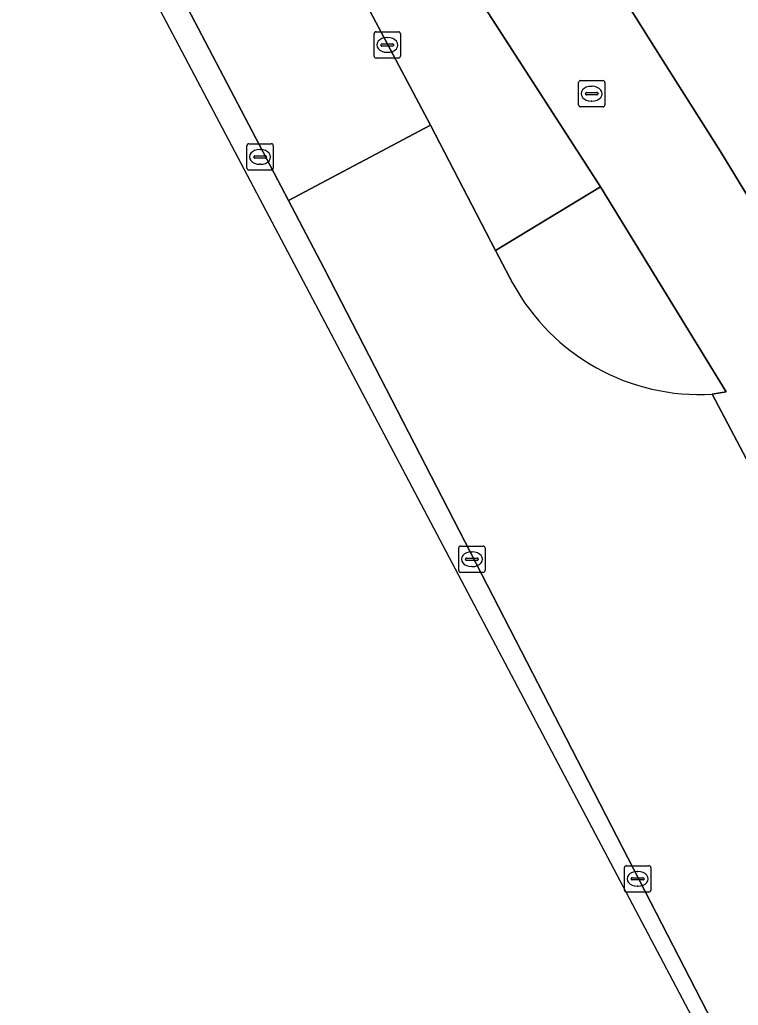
# Model space of a CAD drawing. Extents: x 158793 to 159888, y 384317 to 385256.
# Drawn here: x 159438.5 to 159465.77, y 384366.21 to 384403.59 of the extents above; entities that cross this region are included whole.
import ezdxf

# ---------------------------------------------------------------- set-up
doc = ezdxf.new("R2010")
doc.units = 0
for name, color, linetype in [('IMGEO_Berm_groen', 7, 'Continuous'), ('IMGEO_Fietspad_gesloten', 7, 'Continuous'), ('IMGEO_Groenvoorziening', 7, 'Continuous'), ('IMGEO_Kolk', 7, 'Continuous'), ('IMGEO_Parkeervlak_open', 7, 'Continuous'), ('IMGEO_Rijbaan_lokaal_gesloten', 7, 'Continuous'), ('IMGEO_Rijbaan_lokaal_open', 7, 'Continuous'), ('IMGEO_Rioolput', 7, 'Continuous'), ('IMGEO_Voetpad_open', 7, 'Continuous')]:
    doc.layers.add(name, color=color, linetype=linetype)

msp = doc.modelspace()

# ---------------------------------------------------------------- linework, layer by layer
at = {"layer": 'IMGEO_Berm_groen'}
msp.add_lwpolyline([(159450.045, 384407.224), (159454.096, 384399.591), (159456.563, 384394.836), (159460.541, 384397.251), (159452.555, 384409.647), (159449.845, 384413.844), (159434.733, 384436.296), (159432.77, 384439.228), (159374.216, 384526.69)], dxfattribs=at)
at = {"layer": 'IMGEO_Fietspad_gesloten'}
for points in [[(159378.037, 384529.43), (159371.821, 384537.955), (159369.049, 384534.578), (159374.198, 384526.717), (159374.216, 384526.69), (159432.77, 384439.228), (159434.733, 384436.296), (159449.845, 384413.844), (159452.555, 384409.647), (159460.541, 384397.251), (159465.319, 384389.473), (159464.78, 384389.39), (159472.23, 384375.294)], [(159472.508, 384376.029), (159475.957, 384380.151), (159473.603, 384384.561), (159472.167, 384387.223), (159469.934, 384391.357), (159469.525, 384391.133), (159468.285, 384393.358), (159465.093, 384398.594), (159462.915, 384402.049), (159460.258, 384406.277), (159456.519, 384412.106), (159456.136, 384412.695), (159453.872, 384416.179), (159378.037, 384529.43)]]:
    msp.add_lwpolyline(points, dxfattribs=at)
at = {"layer": 'IMGEO_Groenvoorziening'}
msp.add_lwpolyline([(159371.821, 384537.955), (159378.037, 384529.43), (159453.872, 384416.179), (159456.136, 384412.695), (159456.519, 384412.106), (159460.258, 384406.277), (159462.915, 384402.049), (159465.093, 384398.594), (159468.285, 384393.358), (159471.833, 384395.142), (159472.516, 384393.843), (159473.949, 384394.573)], dxfattribs=at)
at = {"layer": 'IMGEO_Kolk'}
for p, q in [((159451.952, 384402.208), (159451.952, 384403.06)), ((159452.027, 384403.134), (159452.879, 384403.134)), ((159452.44, 384402.914), (159452.465, 384402.914)), ((159452.953, 384403.06), (159452.953, 384402.208)), ((159452.211, 384402.628), (159452.211, 384402.64)), ((159452.649, 384402.591), (159452.251, 384402.591)), ((159452.254, 384402.677), (159452.652, 384402.677)), ((159452.695, 384402.64), (159452.695, 384402.628)), ((159452.463, 384402.354), (159452.438, 384402.354)), ((159452.879, 384402.134), (159452.027, 384402.134)), ((159447.124, 384397.961), (159447.124, 384398.813)), ((159447.199, 384398.887), (159448.051, 384398.887)), ((159448.125, 384398.813), (159448.125, 384397.961)), ((159447.426, 384398.43), (159447.824, 384398.43)), ((159447.612, 384398.667), (159447.637, 384398.667)), ((159447.383, 384398.381), (159447.383, 384398.393)), ((159447.821, 384398.344), (159447.423, 384398.344)), ((159447.635, 384398.107), (159447.61, 384398.107)), ((159447.867, 384398.393), (159447.867, 384398.381)), ((159448.051, 384397.887), (159447.199, 384397.887)), ((159455.163, 384382.705), (159455.163, 384383.557)), ((159455.238, 384383.631), (159456.09, 384383.631)), ((159456.164, 384383.557), (159456.164, 384382.705)), ((159455.422, 384383.125), (159455.422, 384383.137)), ((159455.86, 384383.088), (159455.462, 384383.088)), ((159455.465, 384383.174), (159455.863, 384383.174)), ((159455.651, 384383.411), (159455.676, 384383.411)), ((159455.906, 384383.137), (159455.906, 384383.125)), ((159455.674, 384382.851), (159455.649, 384382.851)), ((159456.09, 384382.631), (159455.238, 384382.631)), ((159461.528, 384371.509), (159462.38, 384371.509)), ((159461.453, 384370.583), (159461.453, 384371.435)), ((159461.941, 384371.289), (159461.966, 384371.289)), ((159462.454, 384371.435), (159462.454, 384370.583)), ((159461.712, 384371.003), (159461.712, 384371.015)), ((159462.15, 384370.966), (159461.752, 384370.966)), ((159461.755, 384371.052), (159462.153, 384371.052)), ((159462.196, 384371.015), (159462.196, 384371.003)), ((159462.38, 384370.509), (159461.528, 384370.509)), ((159461.964, 384370.729), (159461.939, 384370.729))]:
    msp.add_line(p, q, dxfattribs=at)
for points in [[(159451.952, 384402.208), (159451.952, 384403.06)], [(159452.027, 384403.134), (159452.879, 384403.134)], [(159452.953, 384403.06), (159452.953, 384402.208)], [(159452.879, 384402.134), (159452.027, 384402.134)], [(159447.124, 384397.961), (159447.124, 384398.813)], [(159447.199, 384398.887), (159448.051, 384398.887)], [(159448.125, 384398.813), (159448.125, 384397.961)], [(159448.051, 384397.887), (159447.199, 384397.887)], [(159455.163, 384382.705), (159455.163, 384383.557)], [(159455.238, 384383.631), (159456.09, 384383.631)], [(159456.164, 384383.557), (159456.164, 384382.705)], [(159456.09, 384382.631), (159455.238, 384382.631)], [(159461.528, 384371.509), (159462.38, 384371.509)], [(159461.453, 384370.583), (159461.453, 384371.435)], [(159462.454, 384371.435), (159462.454, 384370.583)], [(159462.38, 384370.509), (159461.528, 384370.509)]]:
    msp.add_lwpolyline(points, dxfattribs=at)
for centre, radius, start, end in [((159452.029, 384403.058), 0.0765, 91.552, 178.448), ((159452.029, 384403.058), 0.0765, 91.552, 178.448), ((159452.877, 384403.058), 0.0765, 1.552, 88.448), ((159452.877, 384403.058), 0.0765, 1.552, 88.448), ((159452.251, 384402.637), 0.0403, 85.8775, 175.7526), ((159452.248, 384402.627), 0.0366, 178.938, 274.7102), ((159452.652, 384402.634), 0.043, 264.8664, 352.4533), ((159452.656, 384402.639), 0.0386, 1.7309, 96.639), ((159452.029, 384402.21), 0.0765, 181.552, 268.448), ((159452.029, 384402.21), 0.0765, 181.552, 268.448), ((159452.877, 384402.21), 0.0765, 271.552, 358.448), ((159452.877, 384402.21), 0.0765, 271.552, 358.448), ((159447.201, 384398.811), 0.0765, 91.552, 178.448), ((159447.201, 384398.811), 0.0765, 91.552, 178.448), ((159448.049, 384398.811), 0.0765, 1.552, 88.448), ((159448.049, 384398.811), 0.0765, 1.552, 88.448), ((159447.423, 384398.39), 0.0403, 85.8775, 175.7526), ((159447.828, 384398.392), 0.0386, 1.7309, 96.639), ((159447.42, 384398.38), 0.0366, 178.938, 274.7102), ((159447.824, 384398.387), 0.043, 264.8664, 352.4533), ((159447.201, 384397.963), 0.0765, 181.552, 268.448), ((159447.201, 384397.963), 0.0765, 181.552, 268.448), ((159448.049, 384397.963), 0.0765, 271.552, 358.448), ((159448.049, 384397.963), 0.0765, 271.552, 358.448), ((159455.24, 384383.555), 0.0765, 91.552, 178.448), ((159455.24, 384383.555), 0.0765, 91.552, 178.448), ((159456.088, 384383.555), 0.0765, 1.552, 88.448), ((159456.088, 384383.555), 0.0765, 1.552, 88.448), ((159455.462, 384383.134), 0.0403, 85.8775, 175.7526), ((159455.459, 384383.124), 0.0366, 178.938, 274.7102), ((159455.863, 384383.131), 0.043, 264.8664, 352.4533), ((159455.867, 384383.136), 0.0386, 1.7309, 96.639), ((159455.24, 384382.707), 0.0765, 181.552, 268.448), ((159455.24, 384382.707), 0.0765, 181.552, 268.448), ((159456.088, 384382.707), 0.0765, 271.552, 358.448), ((159456.088, 384382.707), 0.0765, 271.552, 358.448), ((159461.53, 384371.433), 0.0765, 91.552, 178.448), ((159461.53, 384371.433), 0.0765, 91.552, 178.448), ((159462.378, 384371.433), 0.0765, 1.552, 88.448), ((159462.378, 384371.433), 0.0765, 1.552, 88.448), ((159461.752, 384371.012), 0.0403, 85.8775, 175.7526), ((159461.749, 384371.002), 0.0366, 178.938, 274.7102), ((159462.153, 384371.009), 0.043, 264.8664, 352.4533), ((159462.157, 384371.014), 0.0386, 1.7309, 96.639), ((159461.53, 384370.585), 0.0765, 181.552, 268.448), ((159461.53, 384370.585), 0.0765, 181.552, 268.448), ((159462.378, 384370.585), 0.0765, 271.552, 358.448), ((159462.378, 384370.585), 0.0765, 271.552, 358.448)]:
    msp.add_arc(centre, radius, start, end, dxfattribs=at)
for centre, major_axis, ratio, start_param, end_param in [((159452.439, 384402.634), (-0.387, 0.002), 0.722429, 4.712389, 7.853982), ((159452.464, 384402.634), (-0.39, 0.002), 0.717154, 1.570796, 4.712389), ((159447.611, 384398.387), (-0.387, 0.002), 0.722429, 4.712389, 7.853982), ((159447.636, 384398.387), (-0.39, 0.002), 0.717154, 1.570796, 4.712389), ((159455.65, 384383.131), (-0.387, 0.002), 0.722429, 4.712389, 7.853982), ((159455.675, 384383.131), (-0.39, 0.002), 0.717154, 1.570796, 4.712389), ((159461.94, 384371.009), (-0.387, 0.002), 0.722429, 4.712389, 7.853982), ((159461.965, 384371.009), (-0.39, 0.002), 0.717154, 1.570796, 4.712389)]:
    msp.add_ellipse(centre, major_axis=major_axis, ratio=ratio, start_param=start_param, end_param=end_param, dxfattribs=at)
at = {"layer": 'IMGEO_Parkeervlak_open'}
for points in [[(159405.531, 384462.885), (159405.512, 384462.762), (159405.512, 384462.761), (159438.758, 384413.552), (159474.02, 384346.848)], [(159474.372, 384346.469), (159468.746, 384357.832), (159467.781, 384359.781), (159450.053, 384394.156), (159448.701, 384396.739), (159444.876, 384404.048)]]:
    msp.add_lwpolyline(points, dxfattribs=at)
at = {"layer": 'IMGEO_Rijbaan_lokaal_gesloten'}
msp.add_lwpolyline([(159444.876, 384404.048), (159448.701, 384396.739), (159454.096, 384399.591), (159450.045, 384407.224)], dxfattribs=at)
at = {"layer": 'IMGEO_Rijbaan_lokaal_open'}
for points in [[(159457.219, 384393.588), (159456.563, 384394.836), (159454.096, 384399.591), (159448.701, 384396.739), (159450.053, 384394.156), (159467.781, 384359.781), (159468.746, 384357.832), (159471.771, 384359.262), (159474.535, 384360.573), (159473.078, 384363.385)], [(159472.222, 384375.271), (159472.23, 384375.294), (159464.78, 384389.39)]]:
    msp.add_lwpolyline(points, dxfattribs=at)
msp.add_arc((159464.306, 384397.444), 8.068, 208.5496, 273.3708, dxfattribs=at)
at = {"layer": 'IMGEO_Rioolput'}
for p, q in [((159459.71, 384400.359), (159459.71, 384401.211)), ((159459.785, 384401.285), (159460.637, 384401.285)), ((159460.198, 384401.065), (159460.223, 384401.065)), ((159460.711, 384401.211), (159460.711, 384400.359)), ((159459.969, 384400.779), (159459.969, 384400.791)), ((159460.407, 384400.742), (159460.009, 384400.742)), ((159460.012, 384400.828), (159460.41, 384400.828)), ((159460.453, 384400.791), (159460.453, 384400.779)), ((159460.637, 384400.285), (159459.785, 384400.285)), ((159460.221, 384400.505), (159460.196, 384400.505))]:
    msp.add_line(p, q, dxfattribs=at)
for points in [[(159459.71, 384400.359), (159459.71, 384401.211)], [(159459.785, 384401.285), (159460.637, 384401.285)], [(159460.711, 384401.211), (159460.711, 384400.359)], [(159460.637, 384400.285), (159459.785, 384400.285)]]:
    msp.add_lwpolyline(points, dxfattribs=at)
for centre, radius, start, end in [((159459.787, 384401.209), 0.0765, 91.552, 178.448), ((159459.787, 384401.209), 0.0765, 91.552, 178.448), ((159460.635, 384401.209), 0.0765, 1.552, 88.448), ((159460.635, 384401.209), 0.0765, 1.552, 88.448), ((159460.009, 384400.788), 0.0403, 85.8775, 175.7526), ((159460.006, 384400.778), 0.0366, 178.938, 274.7102), ((159460.41, 384400.785), 0.043, 264.8664, 352.4533), ((159460.414, 384400.79), 0.0386, 1.7309, 96.639), ((159459.787, 384400.361), 0.0765, 181.552, 268.448), ((159459.787, 384400.361), 0.0765, 181.552, 268.448), ((159460.635, 384400.361), 0.0765, 271.552, 358.448), ((159460.635, 384400.361), 0.0765, 271.552, 358.448)]:
    msp.add_arc(centre, radius, start, end, dxfattribs=at)
for centre, major_axis, ratio, start_param, end_param in [((159460.197, 384400.785), (-0.387, 0.002), 0.722429, 4.712389, 7.853982), ((159460.222, 384400.785), (-0.39, 0.002), 0.717154, 1.570796, 4.712389)]:
    msp.add_ellipse(centre, major_axis=major_axis, ratio=ratio, start_param=start_param, end_param=end_param, dxfattribs=at)
at = {"layer": 'IMGEO_Voetpad_open'}
for points in [[(159460.541, 384397.251), (159456.563, 384394.836), (159457.219, 384393.588)], [(159464.78, 384389.39), (159465.319, 384389.473), (159460.541, 384397.251)]]:
    msp.add_lwpolyline(points, dxfattribs=at)
msp.add_arc((159464.306, 384397.444), 8.068, 208.5496, 273.3708, dxfattribs=at)

doc.saveas('drawing.dxf')
